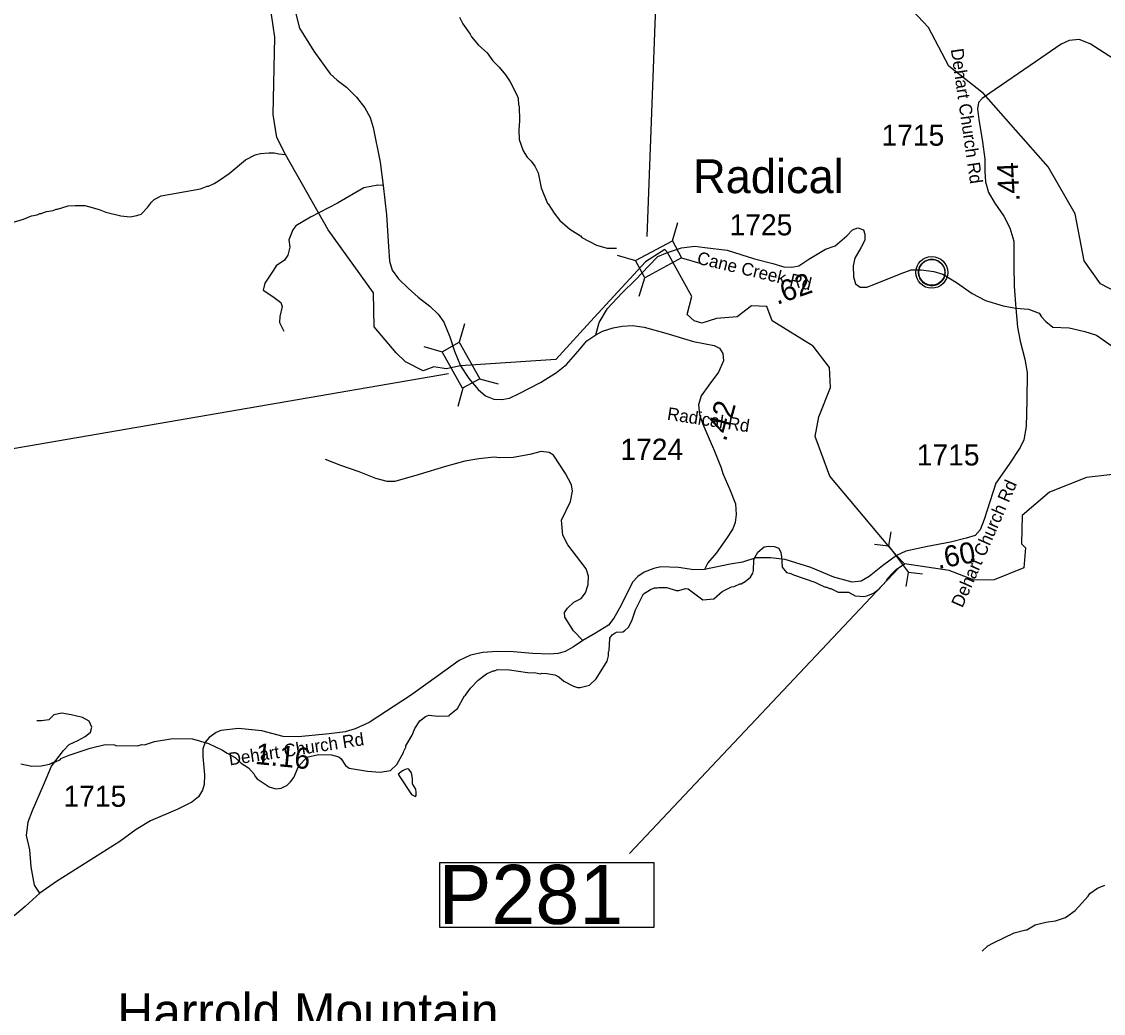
# Model space of a CAD drawing. Extents: x 1248089 to 1457196, y 820910 to 988753.
# Drawn here: x 1362768 to 1369172, y 928641 to 934513 of the extents above; entities that cross this region are included whole.
import ezdxf

# ---------------------------------------------------------------- set-up
doc = ezdxf.new("R2010")
doc.units = 0
for name, color, linetype in [('Exist Civil Demographics Community CELL', 7, 'Continuous'), ('Exist Civil Demographics Community Label', 7, 'Continuous'), ('Exist Geographical Mountain Summit Label', 7, 'Continuous'), ('Exist Hydrographic Creek Single Shore', 7, 'Continuous'), ('Exist Hydrographic Misc Water Feature', 7, 'Continuous'), ('Exist Road Non-System Type 51', 7, 'Continuous'), ('Exist Road Secondary Structure Pipe CELL', 7, 'Continuous'), ('Exist Road Secondary Structure Standard Bridge CELL', 7, 'Continuous'), ('Exist Road Secondary Structure Standard Bridge Number Label', 7, 'Continuous'), ('Exist Road Secondary Type 51 Attributed', 7, 'Continuous'), ('Exist Road Secondary Type 51 Label', 7, 'Continuous'), ('Prop GRAU CAT1 Cell', 7, 'Continuous'), ('Prop Lane Arrow CELL', 7, 'Continuous'), ('Prop Lane Lines', 7, 'Continuous')]:
    doc.layers.add(name, color=color, linetype=linetype)

msp = doc.modelspace()

# ---------------------------------------------------------------- linework, layer by layer
at = {"layer": 'Exist Civil Demographics Community CELL'}
msp.add_lwpolyline([(1368078.9, 933040.8), (1368079.9, 933046.4), (1368081.7, 933053), (1368084.6, 933060.2), (1368087.5, 933065.9), (1368090.9, 933071.7), (1368094.6, 933076.8), (1368098.6, 933081.2), (1368103.2, 933085.8), (1368108.7, 933090.4), (1368114.1, 933094), (1368119, 933096.9), (1368124.1, 933099.3), (1368129.5, 933101.6), (1368135.2, 933103.5), (1368139.5, 933104.6), (1368144.4, 933105.3), (1368148.5, 933106.1), (1368154.8, 933106.3), (1368159.3, 933106.2), (1368164.9, 933106), (1368169.8, 933105.2), (1368174.7, 933104.2), (1368179.8, 933102.8), (1368184.9, 933100.9), (1368191.6, 933098), (1368197.8, 933094.5), (1368202.9, 933090.9), (1368208.1, 933086.9), (1368211.4, 933083.8), (1368215.5, 933079.4), (1368219.4, 933074.7), (1368222.4, 933070.1), (1368225.6, 933065.1), (1368228, 933059.9), (1368230.1, 933054.9), (1368231.6, 933049.9), (1368232.9, 933045.3), (1368234, 933039.3), (1368234.6, 933034.6), (1368234.9, 933028.6), (1368234.7, 933022.8), (1368234.1, 933017.1), (1368233.2, 933011.6), (1368231.5, 933005.5), (1368229.7, 932999.6), (1368227.4, 932994.6), (1368224.2, 932988.6), (1368220.9, 932983.2), (1368217.5, 932978.5), (1368213.3, 932973.8), (1368208, 932968.8), (1368203, 932964.7), (1368197.9, 932961.3), (1368193.6, 932958.8), (1368186.8, 932955.5), (1368179.7, 932952.8), (1368173.7, 932951.4), (1368167.1, 932950.1), (1368162.7, 932949.6), (1368158.2, 932949.3), (1368152.6, 932949.3), (1368148.3, 932949.7), (1368142.7, 932950.5), (1368136.8, 932951.8), (1368132.2, 932953.1), (1368127, 932955), (1368122.4, 932956.9), (1368118.5, 932959.2), (1368111.7, 932963.3), (1368106.1, 932967.5), (1368101.2, 932972), (1368096.7, 932976.9), (1368093.6, 932980.8), (1368090.6, 932985), (1368086.5, 932992.1), (1368084.8, 932995.7), (1368083, 932999.7), (1368080.5, 933007.9), (1368078.9, 933014.9), (1368078.2, 933020.1), (1368077.9, 933026.4), (1368077.9, 933031.1), (1368078.4, 933037.6)], close=True, dxfattribs=at)
for centre, radius in [((1368156.5, 933028.4), 94.3), ((1368156.3, 933028.7), 76.7)]:
    msp.add_circle(centre, radius, dxfattribs=at)
at = {"layer": 'Exist Hydrographic Creek Single Shore'}
for points in [[(1365366, 932475.4), (1365281.9, 932457.8), (1365208.4, 932469.9), (1365144.6, 932444.7), (1365041.1, 932499.1), (1364984.9, 932552.6), (1364854.9, 932706.2), (1364850.8, 932906.5), (1364583.8, 933279.6), (1364329.7, 933726.8), (1364278.8, 933827.4), (1364256.8, 933962.4), (1364266.8, 934421.8), (1364237.8, 934622.7), (1364107.8, 935117.8), (1364104.8, 935357.5), (1363917.8, 935597.6), (1363901.8, 935998.5), (1363814.7, 936223.4), (1363716.7, 936327.2), (1363508, 937018.6)], [(1369991.9, 931575.4), (1369959.9, 932009.4), (1369888, 932155.3), (1369602.9, 932469.5), (1369507, 932671.7), (1369353, 932858.7), (1369154.9, 932961.1), (1369057.9, 933097.7), (1369005.9, 933374.5), (1368844.9, 933653.6), (1368462.9, 934088), (1368257.9, 934249.7), (1368137.8, 934478.6), (1367852.9, 934783.1), (1367686.8, 935187), (1367700.9, 935472.3), (1367762.9, 935635.2), (1367766.9, 935819.1), (1367710.8, 935912), (1367778.9, 936337.4), (1367779.1, 936337.9)], [(1366591.3, 933145.2), (1366575.7, 933164.8), (1366462.3, 933090.4), (1366157.4, 932761.9), (1365930.7, 932513.5), (1365366, 932475.4)], [(1367946.9, 931351.4), (1367553.9, 931821.4), (1367466.9, 932056.1), (1367486.9, 932173.9), (1367556.9, 932346.5), (1367551.9, 932464.8), (1367453.9, 932591.5), (1367210.8, 932742.3), (1367179.5, 932826.4), (1367089.6, 932830.3), (1367003.6, 932765.8), (1366882.5, 932756), (1366794.5, 932728.6), (1366749.6, 932742.3), (1366708.5, 932779.5), (1366735.9, 932885.1), (1366591.3, 933145.2)], [(1369991.9, 931575.4), (1369983, 931552.5), (1369866.9, 931561.5), (1369613, 931766.8), (1369313.9, 931841.8), (1369072, 931813.8), (1368853, 931726.3), (1368691, 931588.3), (1368687.9, 931421), (1368711.9, 931397.5), (1368700.9, 931279.6), (1368524.9, 931207.6), (1368407.5, 931205.4), (1368258.8, 931263.8)], [(1368258.8, 931263.8), (1367994.9, 931302.4), (1367946.9, 931351.4)]]:
    msp.add_lwpolyline(points, dxfattribs=at)
at = {"layer": 'Exist Hydrographic Misc Water Feature'}
for points in [[(1365361.4, 934539.9), (1365380.6, 934499.5), (1365423.3, 934438.5), (1365430.8, 934422.4), (1365473.8, 934373.4), (1365524.9, 934328.2), (1365557.8, 934280.2), (1365595, 934242.6), (1365632, 934197.8), (1365661.1, 934157.2), (1365697.5, 934084.4), (1365707.1, 934060.1), (1365710.1, 934020.1), (1365713.9, 934012.1), (1365716.1, 933925.3), (1365710.9, 933872.1), (1365713.7, 933816), (1365738.2, 933747.5), (1365761.4, 933711), (1365784.9, 933686.5), (1365806.3, 933658), (1365825.4, 933617.6), (1365843.5, 933529.2), (1365881.5, 933436.4), (1365885.4, 933434.3), (1365920.2, 933379.5), (1365955.3, 933334.8), (1366014.1, 933283.4), (1366077.3, 933244), (1366085.1, 933235.8), (1366172.1, 933189.9), (1366235.7, 933172.5), (1366290.2, 933171.2)], [(1362706.3, 933321.2), (1362778.8, 933343.6), (1362827.2, 933362.6), (1362859.4, 933369.8), (1362875.5, 933377.4), (1362883.5, 933377.2), (1362915.8, 933388.5), (1362955.9, 933395.7), (1362972, 933403.3), (1362980, 933403.1), (1363044.4, 933421.6), (1363084.5, 933424.7), (1363142.5, 933423.5), (1363164.4, 933419), (1363228.1, 933401.5), (1363267.6, 933384.6), (1363355.2, 933362.7), (1363411.1, 933357.4), (1363451.3, 933364.5), (1363475.4, 933373.9), (1363514.3, 933413.1), (1363537, 933444.6), (1363553.4, 933460.2), (1363593.8, 933481.3), (1363826.7, 933524), (1363867, 933539.1), (1363875, 933539), (1363907.4, 933554.3), (1363939.8, 933573.5), (1363996.7, 933614.3), (1364094.4, 933694), (1364151.1, 933724.8), (1364183.2, 933732), (1364231.4, 933736.9), (1364263.4, 933736.2), (1364291.1, 933729.6), (1364329.7, 933726.8)], [(1366242.5, 930758.3), (1366243, 930782.3), (1366247.2, 930790.2), (1366250.8, 930862.1), (1366265.2, 930881.7), (1366281.5, 930893.3), (1366289.6, 930897.2), (1366327.6, 930900.3), (1366337.8, 930906.1), (1366362.3, 930929.5), (1366383.2, 930971), (1366402.5, 931030), (1366450.5, 931125.5), (1366491, 931150.7), (1366515.2, 931160.1), (1366531.2, 931159.7), (1366539.3, 931163.5), (1366587.3, 931162.5), (1366643, 931145.2), (1366659, 931144.8), (1366699.2, 931155.9), (1366715.2, 931155.6), (1366801.8, 931089.7), (1366865.9, 931096.2), (1366914.8, 931139.1), (1366971.4, 931165.8), (1366987.5, 931169.4), (1367019.8, 931184.7), (1367027.8, 931184.6), (1367052.1, 931198), (1367082.6, 931223.4), (1367097.2, 931247), (1367101.5, 931262.9), (1367102.9, 931326.8), (1367109.7, 931341), (1367127.3, 931372.1), (1367164.1, 931402.9), (1367191.2, 931406.8), (1367223.9, 931404.9), (1367251.9, 931396.4), (1367262.7, 931370.3), (1367267.7, 931344.2), (1367270.9, 931282.1), (1367297.2, 931250.5), (1367321.2, 931245.9), (1367337, 931237.6), (1367464, 931194.8), (1367495.7, 931178), (1367527.4, 931165.3), (1367535.4, 931165.1), (1367551.2, 931156.8), (1367559.2, 931156.6), (1367602.7, 931135.7), (1367662.7, 931134.3), (1367702.3, 931113.5), (1367754.2, 931110.3), (1367778.4, 931115.7), (1367810.7, 931129), (1367843.2, 931152.2), (1367886.1, 931199.3), (1367896.6, 931217), (1367921.2, 931246.5), (1367945.7, 931269.9), (1367994.9, 931302.4)], [(1362764.6, 930118.4), (1362828.3, 930105), (1362884.4, 930105.8), (1362932.6, 930116.7), (1362956.9, 930128.2), (1362964.9, 930128), (1362999.2, 930145.2), (1363001.4, 930151.1), (1363049.8, 930170.1), (1363174.6, 930211.2), (1363263.1, 930233.3), (1363319.1, 930232), (1363327, 930227.8), (1363454.9, 930225), (1363479.1, 930232.4), (1363495.1, 930232), (1363555.5, 930250.7), (1363663.9, 930268.2), (1363779.8, 930265.7), (1363875.3, 930239.5), (1363958.3, 930199.6), (1363986, 930181.1), (1364033.4, 930156), (1364068.8, 930123.2), (1364112.1, 930094.2), (1364145.2, 930057.5), (1364151, 930043.4), (1364162.7, 930029.1), (1364233.6, 929981.6), (1364273.4, 929970.6), (1364305.5, 929973.9), (1364321.6, 929981.6), (1364337.9, 929991.2), (1364360.3, 930012.6), (1364378.9, 930038.3), (1364408.3, 930103.6), (1364457.4, 930158.4), (1364526.5, 930174.2), (1364603.7, 930171.1), (1364645.5, 930160.3), (1364659.2, 930148), (1364686.4, 930109.3), (1364708, 930092.8), (1364815.7, 930074.5), (1364891.5, 930068.7), (1364951.7, 930079.4), (1364990.2, 930114.8), (1365030, 930185.6), (1365030.3, 930193.6), (1365042.8, 930217.3), (1365043, 930225.3), (1365080.3, 930288.4), (1365095.2, 930328.1), (1365126.1, 930373.4), (1365158.7, 930398.6), (1365178.9, 930406.2), (1365234.8, 930401), (1365298.8, 930403.6), (1365302.3, 930409.4), (1365347.8, 930446.4), (1365389.4, 930521.5), (1365395.5, 930525.4), (1365426.4, 930566.7), (1365471.4, 930613.6), (1365520.2, 930650.5), (1365560.6, 930669.6), (1365568.6, 930669.4), (1365584.8, 930677.1), (1365656.7, 930675.5), (1365762.2, 930659.6), (1365812.3, 930657.9), (1365840.2, 930651.4), (1365848.3, 930655.2), (1365878.2, 930654.4), (1365924.1, 930645.4), (1365947.8, 930632.9), (1365979.2, 930608.2), (1366034.6, 930579), (1366058.5, 930570.5), (1366074.5, 930570.1), (1366130.8, 930584.8), (1366170.5, 930622.2), (1366233.8, 930726.5), (1366242.5, 930758.3)], [(1365100.7, 929924.6), (1365104.6, 929931.9), (1365104.9, 929947.9), (1365101.3, 929968), (1365082, 930000.4), (1365082.7, 930032.4), (1365075.5, 930064.6), (1365059.9, 930087), (1365052, 930089.1), (1365039.9, 930085.4), (1365023.7, 930077.7), (1364997.5, 930056.5), (1365007, 930042.2), (1365076.7, 929936.6), (1365100.7, 929924.6)], [(1368454.8, 929009.3), (1368489.2, 929040.1), (1368521.6, 929059.3), (1368644.9, 929118.6), (1368714.1, 929136.1), (1368719.2, 929134.9), (1368767.9, 929165.9), (1368832.2, 929180.3), (1368888.4, 929189.1), (1368948.8, 929209.7), (1369005.7, 929250.5), (1369081.6, 929334.7), (1369091.9, 929350.5), (1369136.6, 929381.5), (1369180.6, 929400.9)]]:
    msp.add_lwpolyline(points, dxfattribs=at)
at = {"layer": 'Exist Road Non-System Type 51'}
for points in [[(1364908.5, 933542.4), (1364877.3, 933544.8), (1364793.8, 933528.5), (1364638.9, 933438.8), (1364477.9, 933355.2), (1364392.3, 933304.2), (1364374, 933279.7), (1364349.5, 933220.6), (1364355.7, 933177.8), (1364343.4, 933130.9), (1364325.1, 933100.3), (1364276.2, 933067.6), (1364259.9, 933041.1), (1364208.9, 932963.6), (1364198.7, 932922.9), (1364255.8, 932886.2), (1364302.7, 932849.4), (1364310.8, 932827), (1364296.6, 932767.9), (1364294.5, 932732), (1364321, 932681)], [(1368653.1, 932816.3), (1368728.9, 932809.8), (1368792.1, 932787.3), (1368806.4, 932764.9), (1368830.8, 932738.4), (1368873.6, 932703.7), (1368969.4, 932699.6), (1369063.1, 932679.3), (1369132.4, 932656.8), (1369238.4, 932581.4), (1369303.6, 932544.7), (1369348.4, 932487.6), (1369368.8, 932426.4), (1369397.3, 932350.9), (1369421.8, 932312.2), (1369487, 932240.8), (1369525.7, 932210.2), (1369605.1, 932157.2), (1369676.5, 932092), (1369743.7, 932012.4)], [(1366091.2, 930848.5), (1366035.9, 930907), (1365983.8, 930986.1), (1365982.2, 931014.5), (1365999.6, 931039.9), (1366037.5, 931076.2), (1366080.2, 931098.4), (1366107, 931131.6), (1366121.3, 931180.6), (1366124.4, 931229.7), (1366110.2, 931273.9), (1366078.6, 931315.1), (1366001.1, 931414.7), (1365972.7, 931471.7), (1365964.8, 931561.8), (1366018.5, 931671.7), (1366029.6, 931733.3), (1366023.3, 931769.7), (1365988.5, 931837.7), (1365917.4, 931945.3), (1365890.5, 931962.7), (1365843.1, 931967.4), (1365776.7, 931950), (1365678.7, 931932.6), (1365598.1, 931929.5), (1365564.9, 931934.2), (1365474.8, 931924.7), (1365392.6, 931910.5), (1365277.2, 931878.9), (1365122.3, 931831.4), (1364978.1, 931790), (1364932.2, 931790), (1364865.8, 931807.4), (1364766.3, 931846.9), (1364658.8, 931884.9), (1364567.1, 931919.7)], [(1362876.9, 929352.5), (1362845.1, 929401.1), (1362824.6, 929508.6), (1362816.7, 929609.8), (1362797.7, 929693.7), (1362807.2, 929775.9), (1362832.5, 929842.4), (1362897.3, 929992.6), (1362944.7, 930104.9), (1363015.8, 930197.5), (1363050.5, 930232.2), (1363101.1, 930256), (1363145.4, 930281.3), (1363177, 930306.6), (1363183.3, 930336.6), (1363169.1, 930371.4), (1363128, 930392), (1363061.6, 930407.8), (1363006.3, 930418.9), (1362958.9, 930407.8), (1362928.8, 930379.3), (1362886.1, 930373), (1362859.3, 930373)]]:
    msp.add_lwpolyline(points, dxfattribs=at)
at = {"layer": 'Exist Road Secondary Structure Pipe CELL'}
for p, q in [((1367913.4, 931491.4), (1367899.6, 931409.3)), ((1367816.8, 931418.6), (1367899.6, 931409.3)), ((1367899.6, 931409.3), (1368019, 931250.9)), ((1368005.1, 931168.7), (1368019, 931250.9)), ((1368101.7, 931241.5), (1368019, 931250.9))]:
    msp.add_line(p, q, dxfattribs=at)
at = {"layer": 'Exist Road Secondary Structure Standard Bridge CELL'}
for p, q in [((1366621, 933215.1), (1366653.5, 933323.5)), ((1366294.1, 933130.4), (1366402.6, 933097.9)), ((1366674.7, 933115.5), (1366783.1, 933083)), ((1366425.1, 932887.6), (1366457.5, 932996)), ((1365389.5, 932723.9), (1365358.9, 932614.9)), ((1365148.9, 932588.9), (1365257.9, 932558.2)), ((1365479.7, 932398.5), (1365588.7, 932367.9)), ((1365381.1, 932343.1), (1365350.4, 932234.1))]:
    msp.add_line(p, q, dxfattribs=at)
for points in [[(1366402.6, 933097.9), (1366620.7, 933215.6), (1366675.7, 933113.6), (1366457.5, 932996)], [(1365358.9, 932614.9), (1365480.2, 932398.8), (1365379.2, 932342.1), (1365257.9, 932558.2)]]:
    msp.add_lwpolyline(points, close=True, dxfattribs=at)
at = {"layer": 'Exist Road Secondary Structure Standard Bridge Number Label'}
for p, q in [((1366472.5, 933240.4), (1366604.8, 936783.9)), ((1365296.1, 932428.2), (1362111.3, 931879.7))]:
    msp.add_line(p, q, dxfattribs=at)
at = {"layer": 'Exist Road Secondary Type 51 Attributed'}
for points in [[(1364390, 934567.8), (1364413.7, 934474.6), (1364499.2, 934337.3), (1364594.7, 934203.9), (1364636.4, 934166.1), (1364692.1, 934124.3), (1364751.4, 934065.9), (1364801.1, 934002.2), (1364830.9, 933944.5), (1364848.8, 933886.8), (1364890.6, 933681.8), (1364908.5, 933542.4), (1364928.4, 933369.9), (1364940.3, 933180.8), (1364946.2, 933093.9), (1364962.1, 933042.2), (1364999.9, 932990.4), (1365057.6, 932934.7), (1365115.3, 932881), (1365184.9, 932829.2), (1365234.6, 932781.5), (1365268.1, 932732.7), (1365303.9, 932647.1), (1365331.7, 932561.5), (1365366, 932475.4)], [(1369333.7, 934206.6), (1369232.5, 934292.1), (1369093.2, 934382), (1369028, 934406.8), (1368969.6, 934402.3), (1368922.4, 934379.8), (1368769.6, 934274.1), (1368500, 934089.7), (1368455, 934058.2), (1368432.5, 934033.5), (1368428, 933997.5), (1368434.8, 933934.5), (1368457.3, 933801.8), (1368470.7, 933698.4), (1368470.7, 933625.7), (1368475.1, 933565), (1368493.1, 933502), (1368529.1, 933439.1), (1368583, 933360.3), (1368619, 933292.9), (1368641.4, 933214.2), (1368641.4, 933068), (1368643.7, 932946.6), (1368653.1, 932816.3)], [(1366591.3, 933145.2), (1366675.3, 933174.5), (1366753.5, 933184.3), (1366813.9, 933175.9), (1366946.1, 933159), (1367107.2, 933108), (1367214.7, 933080.7), (1367281.1, 933061.1), (1367328, 933059.1), (1367370, 933066.7), (1367429, 933106.1), (1367527.5, 933165.2), (1367583.7, 933184.9), (1367654, 933244), (1367687.8, 933280.6), (1367718.7, 933291.8), (1367752.5, 933280.6), (1367760.9, 933255.2), (1367760.9, 933218.6), (1367735.6, 933173.6), (1367701.8, 933111.7), (1367690.6, 933066.7), (1367693.4, 933001.9), (1367704.7, 932959.7), (1367732.8, 932940), (1367772.2, 932940), (1367814.3, 932956.9), (1367974.6, 933021.6), (1368033.7, 933044.1), (1368092.8, 933044.1), (1368168.7, 933032.9), (1368222.1, 933018.8), (1368303.7, 932968.1), (1368396.5, 932903.4), (1368475.2, 932861.2), (1368579.3, 932830.2), (1368653.1, 932816.3)], [(1366168.4, 932658.6), (1366186.8, 932732.6), (1366237.6, 932814.7), (1366321.6, 932904.7), (1366401.7, 932984.8), (1366481.8, 933067), (1366534.6, 933121.7), (1366591.3, 933145.2)], [(1368653.1, 932816.3), (1368664.5, 932704.4), (1368680.5, 932622.1), (1368707.9, 932514.7), (1368721.6, 932434.8), (1368719.3, 932271.6), (1368714.7, 932116.3), (1368701, 932036.3), (1368680.5, 931990.6), (1368614.3, 931892.4), (1368536.6, 931780.4), (1368465.9, 931565.6), (1368443, 931503.9), (1368413.4, 931469.7), (1368359.7, 931455.1), (1368266.6, 931430.8), (1368130.6, 931405.7), (1368002.7, 931377.4), (1367946.9, 931351.4), (1367865.4, 931290.7), (1367786.1, 931227.6), (1367737.5, 931200), (1367685.7, 931193.5), (1367642, 931206.5), (1367575.7, 931224.3), (1367441.3, 931281), (1367289.1, 931328), (1367201.7, 931337.7), (1367114.3, 931337.7), (1367036.6, 931313.4), (1366963.7, 931300.5), (1366810, 931269.5)], [(1366168.4, 932658.6), (1366208.1, 932680.5), (1366269.8, 932700.4), (1366323.5, 932710.4), (1366385.1, 932714.4), (1366452.8, 932704.4), (1366581.4, 932669.1), (1366746.5, 932619.3), (1366867.8, 932595.5), (1366899.6, 932579.5), (1366919.5, 932547.7), (1366923.5, 932503.9), (1366893.7, 932438.2), (1366836, 932360.6), (1366790.3, 932296.9), (1366776.3, 932245.1), (1366782.3, 932187.4), (1366800.2, 932129.7), (1366869.4, 931969.8), (1366909.2, 931870.2), (1366919.1, 931838.4), (1366960.9, 931742.9), (1366994.7, 931657.3), (1366998.7, 931595.6), (1366992.7, 931547.8), (1366978.8, 931510), (1366941, 931452.3), (1366879.4, 931366.7), (1366831.6, 931309), (1366810, 931269.5)], [(1365366, 932475.4), (1365415.2, 932400.3), (1365470.9, 932334.6), (1365514.7, 932296.8), (1365564.4, 932276.9), (1365612.1, 932274.9), (1365655.9, 932282.9), (1365713.6, 932310.7), (1365840.9, 932376.4), (1365935.6, 932435.7), (1365993.3, 932483.5), (1366062.9, 932561.1), (1366114.6, 932622.8), (1366168.4, 932658.6)], [(1366810, 931269.5), (1366747.9, 931268.1), (1366656.6, 931280.3), (1366553.1, 931284.9), (1366510.5, 931275.7), (1366454.1, 931254.4), (1366416.1, 931227), (1366384.1, 931195), (1366315.6, 931054.9), (1366274.5, 930980.2), (1366242.6, 930940.6), (1366165.5, 930892.7), (1366091.2, 930848.5), (1366036.1, 930812), (1365985.9, 930784.6), (1365944.8, 930770.9), (1365893, 930767.8), (1365793.3, 930772.4), (1365680.7, 930781.6), (1365583.3, 930784.6), (1365499.6, 930778.5), (1365426.5, 930761.8), (1365359.5, 930731.3), (1365076.8, 930526.2), (1364825.7, 930363.2), (1364742, 930325.2), (1364684.1, 930308.4), (1364588.9, 930296.4), (1364407.8, 930278.2), (1364316.5, 930281.2), (1364190.1, 930313.2), (1364053.2, 930326.9), (1363948.1, 930316.2), (1363919.2, 930304.1), (1363878.6, 930274.1), (1363854.3, 930246.7), (1363840.6, 930207.1), (1363840.6, 930161.4), (1363851.2, 930053.2), (1363849.7, 929996.9), (1363839, 929961.8), (1363814.7, 929923.7), (1363776.6, 929891.8), (1363693.6, 929851.1), (1363530.7, 929781.1), (1363447, 929729.3), (1363349.6, 929659.2), (1362974.3, 929421), (1362876.9, 929352.5), (1362788.6, 929274.8), (1362724.7, 929218.4)]]:
    msp.add_lwpolyline(points, dxfattribs=at)
at = {"layer": 'Prop Lane Arrow CELL'}
msp.add_line((1367959.9, 931277.9), (1366367.4, 929587.4), dxfattribs=at)
msp.add_lwpolyline([(1365244.3, 929534.4), (1366510.5, 929534.4), (1366510.5, 929150.5), (1365244.3, 929150.5)], close=True, dxfattribs=at)

# ---------------------------------------------------------------- texts
at = {"layer": 'Exist Civil Demographics Community Label'}
msp.add_text('Radical', height=200, dxfattribs=at).set_placement((1366743.3, 933497.6))
at = {"layer": 'Exist Geographical Mountain Summit Label'}
msp.add_text('Harrold Mountain', height=220, dxfattribs=at).set_placement((1363334.8, 928540.6))
at = {"layer": 'Exist Road Secondary Type 51 Label'}
for s, rotation, p in [('Dehart Church Rd', 278.20311, (1368268.8, 934349)), ('Cane Creek Rd', 346.64721, (1366762.1, 933080.6)), ('Radical Rd', 351.15953, (1366586.5, 932156.7)), ('Dehart Church Rd', 66.23087, (1368337.3, 931038.4)), ('Dehart Church Rd', 8.60419, (1364000.5, 930108.8))]:
    msp.add_text(s, height=75, rotation=rotation, dxfattribs=at).set_placement(p)
at = {"layer": 'Prop GRAU CAT1 Cell'}
for s, rotation, p in [('.44', 92.89517, (1368677.1, 933450.4)), ('.62', 19.30348, (1367240, 932835.5)), ('.42', 74.94301, (1366937.4, 932022.9)), ('.60', 10.31248, (1368194.3, 931272.1)), ('1.16', 354.28513, (1364147.3, 930118.4))]:
    msp.add_text(s, height=125, rotation=rotation, dxfattribs=at).set_placement(p)
at = {"layer": 'Prop Lane Arrow CELL'}
msp.add_text('P281', height=350, dxfattribs=at).set_placement((1365237.2, 929170.3))
at = {"layer": 'Prop Lane Lines'}
for s, p in [('1715', (1367858.7, 933778.2)), ('1725', (1366959.2, 933247.6)), ('1724', (1366312.8, 931918.4)), ('1715', (1368067.4, 931885.1)), ('1715', (1363016, 929864.3))]:
    msp.add_text(s, height=125, dxfattribs=at).set_placement(p)

doc.saveas('drawing.dxf')
